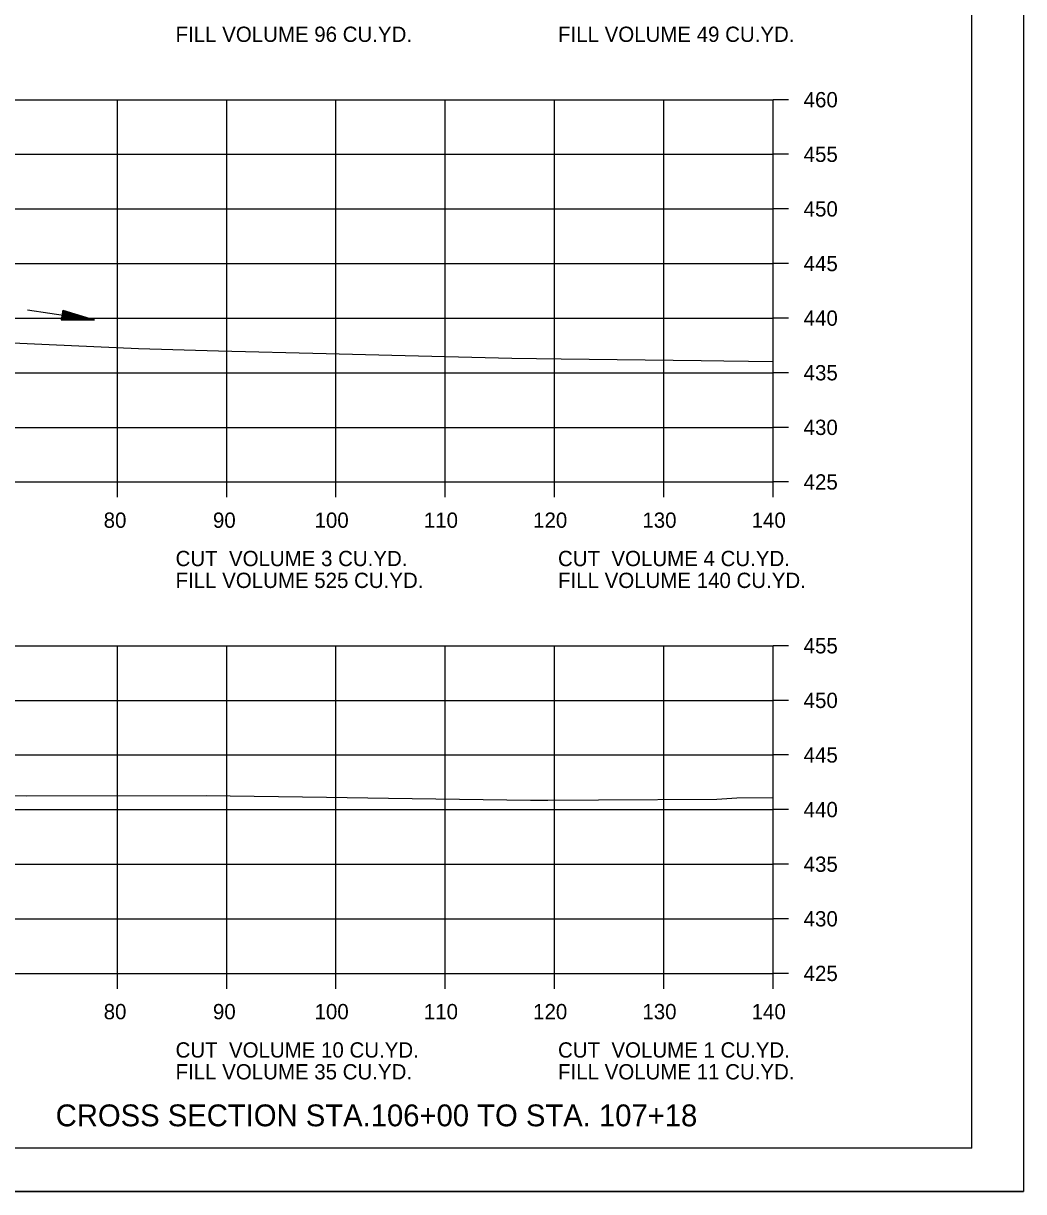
# Model space of a CAD drawing. Extents: x 1538688 to 1540766, y 656250 to 671912.
# Drawn here: x 1538929.6 to 1539021.1, y 657404.6 to 657511.6 of the extents above; entities that cross this region are included whole.
import ezdxf

# ---------------------------------------------------------------- set-up
doc = ezdxf.new("R2010")
doc.units = 0
for name, color, linetype in [('15', 7, 'Continuous'), ('18', 7, 'Continuous'), ('22', 7, 'Continuous'), ('26', 7, 'Continuous'), ('39', 7, 'Continuous'), ('Borings', 7, 'Continuous'), ('Horizontal Alignment', 7, 'Continuous'), ('RipRap', 7, 'Continuous')]:
    doc.layers.add(name, color=color, linetype=linetype)

msp = doc.modelspace()

# ---------------------------------------------------------------- linework, layer by layer
at = {"layer": '15'}
for p, q in [((1538933.17, 657485.31), (1538933.04, 657484.42)), ((1538933.17, 657485.31), (1538936.07, 657484.42)), ((1538933.04, 657484.42), (1538936.07, 657484.42)), ((1538933.05, 657484.49), (1538935.57, 657484.49)), ((1538933.06, 657484.57), (1538935.06, 657484.57)), ((1538933.07, 657484.64), (1538934.57, 657484.64)), ((1538933.08, 657484.72), (1538934.07, 657484.72)), ((1538933.09, 657484.8), (1538933.57, 657484.79)), ((1538933.11, 657484.93), (1538933.57, 657484.79)), ((1538933.13, 657485.01), (1538934.07, 657484.72)), ((1538933.14, 657485.09), (1538934.57, 657484.64)), ((1538933.15, 657485.16), (1538935.06, 657484.57)), ((1538933.16, 657485.24), (1538935.57, 657484.49))]:
    msp.add_line(p, q, dxfattribs=at)
at = {"layer": '18'}
for points in [[(1538911.05, 657483.11), (1538931.92, 657482.16), (1538940.1, 657481.8), (1538947.44, 657481.57), (1538957.29, 657481.32), (1538963.29, 657481.17), (1538974.26, 657480.89), (1538978.79, 657480.85), (1538991.59, 657480.68), (1538993.67, 657480.66), (1538998.18, 657480.6)], [(1538922.73, 657440.95), (1538929.9, 657440.82), (1538946.3, 657440.86), (1538957.31, 657440.7), (1538963, 657440.63), (1538975.98, 657440.43), (1538977.58, 657440.42), (1538982.21, 657440.45), (1538993.02, 657440.53), (1538994.86, 657440.64), (1538998.18, 657440.69)]]:
    msp.add_lwpolyline(points, dxfattribs=at)
at = {"layer": '22'}
for p, q in [((1538718.18, 657504.57), (1538998.18, 657504.57)), ((1538938.18, 657469.57), (1538938.18, 657504.57)), ((1538948.18, 657469.57), (1538948.18, 657504.57)), ((1538958.18, 657469.57), (1538958.18, 657504.57)), ((1538968.18, 657469.57), (1538968.18, 657504.57)), ((1538978.18, 657469.57), (1538978.18, 657504.57)), ((1538988.18, 657469.57), (1538988.18, 657504.57)), ((1538998.18, 657469.57), (1538998.18, 657504.57)), ((1538718.18, 657499.57), (1538998.18, 657499.57)), ((1538718.18, 657494.57), (1538998.18, 657494.57)), ((1538718.18, 657489.57), (1538998.18, 657489.57)), ((1538718.18, 657484.57), (1538998.18, 657484.57)), ((1538718.18, 657479.57), (1538998.18, 657479.57)), ((1538718.18, 657474.57), (1538998.18, 657474.57)), ((1538718.18, 657469.57), (1538998.18, 657469.57)), ((1538718.18, 657454.57), (1538998.18, 657454.57)), ((1538938.18, 657424.57), (1538938.18, 657454.57)), ((1538948.18, 657424.57), (1538948.18, 657454.57)), ((1538958.18, 657424.57), (1538958.18, 657454.57)), ((1538968.18, 657424.57), (1538968.18, 657454.57)), ((1538978.18, 657424.57), (1538978.18, 657454.57)), ((1538988.18, 657424.57), (1538988.18, 657454.57)), ((1538998.18, 657424.57), (1538998.18, 657454.57)), ((1538718.18, 657449.57), (1538998.18, 657449.57)), ((1538718.18, 657444.57), (1538998.18, 657444.57)), ((1538718.18, 657439.57), (1538998.18, 657439.57)), ((1538718.18, 657434.57), (1538998.18, 657434.57)), ((1538718.18, 657429.57), (1538998.18, 657429.57)), ((1538718.18, 657424.57), (1538998.18, 657424.57))]:
    msp.add_line(p, q, dxfattribs=at)
at = {"layer": '26'}
msp.add_line((1538687.78, 657404.59), (1539021.11, 657404.59), dxfattribs=at)
msp.add_lwpolyline([(1538687.77, 657617.92), (1539021.11, 657617.92), (1539021.11, 657404.59), (1538687.77, 657404.59)], close=True, dxfattribs=at)
at = {"layer": '39'}
msp.add_line((1538929.95, 657485.34), (1538936.07, 657484.42), dxfattribs=at)
at = {"layer": 'Borings'}
for p, q in [((1538998.18, 657469.57), (1538998.18, 657504.57)), ((1538999.58, 657504.57), (1538998.18, 657504.57)), ((1538999.58, 657499.57), (1538998.18, 657499.57)), ((1538999.58, 657494.57), (1538998.18, 657494.57)), ((1538999.58, 657489.57), (1538998.18, 657489.57)), ((1538999.58, 657484.57), (1538998.18, 657484.57)), ((1538999.58, 657479.57), (1538998.18, 657479.57)), ((1538999.58, 657474.57), (1538998.18, 657474.57)), ((1538718.18, 657469.57), (1538998.18, 657469.57)), ((1538938.18, 657468.17), (1538938.18, 657469.57)), ((1538948.18, 657468.17), (1538948.18, 657469.57)), ((1538958.18, 657468.17), (1538958.18, 657469.57)), ((1538968.18, 657468.17), (1538968.18, 657469.57)), ((1538978.18, 657468.17), (1538978.18, 657469.57)), ((1538988.18, 657468.17), (1538988.18, 657469.57)), ((1538998.18, 657468.17), (1538998.18, 657469.57)), ((1538999.58, 657469.57), (1538998.18, 657469.57)), ((1538998.18, 657424.57), (1538998.18, 657454.57)), ((1538999.58, 657454.57), (1538998.18, 657454.57)), ((1538999.58, 657449.57), (1538998.18, 657449.57)), ((1538999.58, 657444.57), (1538998.18, 657444.57)), ((1538999.58, 657439.57), (1538998.18, 657439.57)), ((1538999.58, 657434.57), (1538998.18, 657434.57)), ((1538999.58, 657429.57), (1538998.18, 657429.57)), ((1538718.18, 657424.57), (1538998.18, 657424.57)), ((1538938.18, 657423.17), (1538938.18, 657424.57)), ((1538948.18, 657423.17), (1538948.18, 657424.57)), ((1538958.18, 657423.17), (1538958.18, 657424.57)), ((1538968.18, 657423.17), (1538968.18, 657424.57)), ((1538978.18, 657423.17), (1538978.18, 657424.57)), ((1538988.18, 657423.17), (1538988.18, 657424.57)), ((1538998.18, 657423.17), (1538998.18, 657424.57)), ((1538999.58, 657424.57), (1538998.18, 657424.57))]:
    msp.add_line(p, q, dxfattribs=at)
at = {"layer": 'RipRap'}
for q in [(1539016.36, 657614.03), (1538700.18, 657408.57)]:
    msp.add_line((1539016.36, 657408.57), q, dxfattribs=at)

# ---------------------------------------------------------------- texts
at = {"layer": '15'}
msp.add_text('CROSS SECTION STA.106+00 TO STA. 107+18', height=2, dxfattribs=at).set_placement((1538932.53, 657410.57))
at = {"layer": 'Horizontal Alignment'}
for s, p in [('FILL VOLUME 96 CU.YD.', (1538943.5, 657509.86)), ('FILL VOLUME 49 CU.YD.', (1538978.5, 657509.86)), ('460', (1539000.98, 657503.87)), ('455', (1539000.98, 657498.87)), ('450', (1539000.98, 657493.87)), ('445', (1539000.98, 657488.87)), ('440', (1539000.98, 657483.87)), ('435', (1539000.98, 657478.87)), ('430', (1539000.98, 657473.87)), ('425', (1539000.98, 657468.87)), ('80', (1538936.92, 657465.37)), ('90', (1538946.92, 657465.37)), ('100', (1538956.22, 657465.37)), ('110', (1538966.22, 657465.37)), ('120', (1538976.22, 657465.37)), ('130', (1538986.22, 657465.37)), ('140', (1538996.22, 657465.37)), ('CUT  VOLUME 3 CU.YD.', (1538943.5, 657461.86)), ('CUT  VOLUME 4 CU.YD.', (1538978.5, 657461.86)), ('FILL VOLUME 525 CU.YD.', (1538943.5, 657459.86)), ('FILL VOLUME 140 CU.YD.', (1538978.5, 657459.86)), ('455', (1539000.98, 657453.87)), ('450', (1539000.98, 657448.87)), ('445', (1539000.98, 657443.87)), ('440', (1539000.98, 657438.87)), ('435', (1539000.98, 657433.87)), ('430', (1539000.98, 657428.87)), ('425', (1539000.98, 657423.87)), ('80', (1538936.92, 657420.37)), ('90', (1538946.92, 657420.37)), ('100', (1538956.22, 657420.37)), ('110', (1538966.22, 657420.37)), ('120', (1538976.22, 657420.37)), ('130', (1538986.22, 657420.37)), ('140', (1538996.22, 657420.37)), ('CUT  VOLUME 10 CU.YD.', (1538943.5, 657416.86)), ('CUT  VOLUME 1 CU.YD.', (1538978.5, 657416.86)), ('FILL VOLUME 35 CU.YD.', (1538943.5, 657414.86)), ('FILL VOLUME 11 CU.YD.', (1538978.5, 657414.86))]:
    msp.add_text(s, height=1.4, dxfattribs=at).set_placement(p)

doc.saveas('drawing.dxf')
